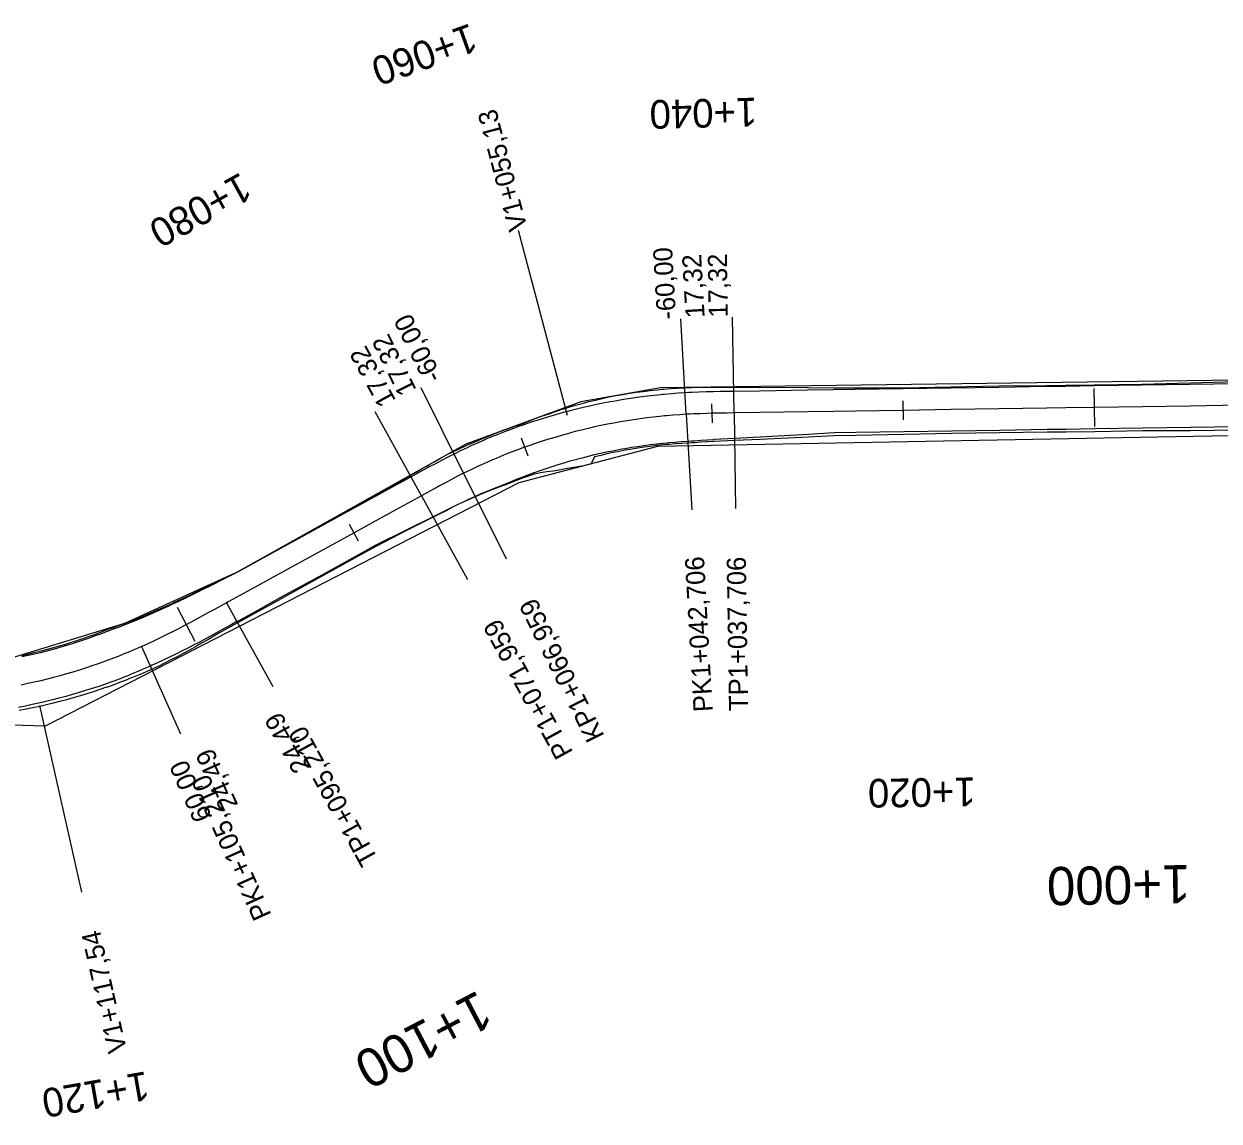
# Model space of a CAD drawing. Extents: x -636600 to -628587, y -1090963 to -1085869.
# Drawn here: x -636379.7 to -636254.7, y -1089355.2 to -1089240.4 of the extents above; entities that cross this region are included whole.
import ezdxf

# ---------------------------------------------------------------- set-up
doc = ezdxf.new("R2010")
doc.units = 0
for name, color, linetype in [('01_PARCELY_NÁVRH_PC', 7, 'Continuous'), ('HEKTOMETRY100', 7, 'Continuous'), ('HEKTOMETRY20', 7, 'Continuous'), ('HL_BODY', 7, 'Continuous'), ('POLOMERY', 7, 'Continuous'), ('situace_osa', 7, 'Continuous'), ('situace_těleso', 7, 'Continuous'), ('situace_vozovka', 7, 'Continuous'), ('VRCHOLY', 7, 'Continuous')]:
    doc.layers.add(name, color=color, linetype=linetype)

msp = doc.modelspace()

# ---------------------------------------------------------------- linework, layer by layer
at = {"layer": '01_PARCELY_NÁVRH_PC'}
for points in [[(-636046.08, -1089241.55), (-636052.43, -1089247.53), (-636058.45, -1089249.99), (-636076.1, -1089249.05), (-636101.19, -1089251.12), (-636119.94, -1089257.15), (-636149.51, -1089269.75), (-636164.92, -1089274.6), (-636179.23, -1089276.71), (-636313.1, -1089278.47), (-636321.43, -1089279.94), (-636333.47, -1089284.37), (-636357.37, -1089297.74), (-636369.17, -1089303.12), (-636380.56, -1089306.6), (-636392.47, -1089307.87), (-636420.66, -1089307.08), (-636427.03, -1089309.31), (-636432.06, -1089313.85), (-636464.01, -1089377.25)], [(-636460.78, -1089385.43), (-636441.55, -1089344.82), (-636428.99, -1089320.48), (-636425.4, -1089316.2), (-636420.46, -1089313.52), (-636409.93, -1089312.88), (-636377.42, -1089313.83), (-636327.88, -1089288.39), (-636313.39, -1089284.59), (-636167.72, -1089281.85), (-636134.7, -1089268.97), (-636128.42, -1089268.6), (-636109.99, -1089261.53), (-636103.49, -1089257.44), (-636084.71, -1089255.07), (-636059.86, -1089256.42), (-636051.66, -1089253.98), (-636046.06, -1089250.73)]]:
    msp.add_lwpolyline(points, dxfattribs=at)
at = {"layer": 'HEKTOMETRY100'}
for points in [[(-636267.68, -1089282.53), (-636267.74, -1089278.53)], [(-636361.76, -1089305.01), (-636363.62, -1089301.47)]]:
    msp.add_lwpolyline(points, dxfattribs=at)
at = {"layer": 'HEKTOMETRY20'}
for points in [[(-636307.68, -1089282.14), (-636307.73, -1089280.14)], [(-636287.69, -1089281.83), (-636287.72, -1089279.83)], [(-636326.96, -1089285.63), (-636327.63, -1089283.74)], [(-636344.67, -1089294.51), (-636345.63, -1089292.76)]]:
    msp.add_lwpolyline(points, dxfattribs=at)
at = {"layer": 'HL_BODY'}
for points in [[(-636310.41, -1089281.24), (-636309.84, -1089291.23)], [(-636305.41, -1089281.1), (-636305.26, -1089291.1)], [(-636333.69, -1089287.41), (-636329.24, -1089296.37)], [(-636338.11, -1089289.76), (-636333.29, -1089298.52)], [(-636358.48, -1089300.96), (-636353.66, -1089309.73)], [(-636367.37, -1089305.53), (-636363.3, -1089314.67)]]:
    msp.add_lwpolyline(points, dxfattribs=at)
at = {"layer": 'POLOMERY'}
for points in [[(-636310.41, -1089281.24), (-636310.98, -1089271.26)], [(-636305.41, -1089281.1), (-636305.56, -1089271.1)], [(-636333.69, -1089287.41), (-636338.14, -1089278.46)], [(-636338.11, -1089289.76), (-636342.93, -1089281)], [(-636358.48, -1089300.96), (-636353.66, -1089309.73)], [(-636367.37, -1089305.53), (-636363.3, -1089314.67)]]:
    msp.add_lwpolyline(points, dxfattribs=at)
at = {"layer": 'situace_osa'}
msp.add_lwpolyline([(-636252.71, -1089280.3), (-636257.71, -1089280.38), (-636262.71, -1089280.45), (-636267.71, -1089280.53), (-636270.71, -1089280.57), (-636272.71, -1089280.6), (-636277.71, -1089280.68), (-636282.71, -1089280.75), (-636287.71, -1089280.83), (-636292.71, -1089280.91), (-636294.99, -1089280.94), (-636297.71, -1089280.98), (-636302.7, -1089281.06), (-636305.41, -1089281.1), (-636306.12, -1089281.11), (-636306.84, -1089281.12), (-636307.55, -1089281.14), (-636307.7, -1089281.14), (-636308.27, -1089281.16), (-636308.98, -1089281.18), (-636309.69, -1089281.21), (-636309.99, -1089281.22), (-636310.41, -1089281.24), (-636311.1, -1089281.29), (-636311.79, -1089281.34), (-636312.48, -1089281.4), (-636312.69, -1089281.42), (-636313.17, -1089281.47), (-636313.86, -1089281.54), (-636314.55, -1089281.62), (-636315.23, -1089281.72), (-636315.92, -1089281.81), (-636316.6, -1089281.92), (-636317.29, -1089282.04), (-636317.65, -1089282.1), (-636317.97, -1089282.16), (-636318.65, -1089282.29), (-636319.33, -1089282.43), (-636320.01, -1089282.57), (-636320.68, -1089282.73), (-636321.36, -1089282.89), (-636322.03, -1089283.06), (-636322.52, -1089283.19), (-636322.7, -1089283.24), (-636323.37, -1089283.42), (-636324.03, -1089283.62), (-636324.69, -1089283.82), (-636325.36, -1089284.02), (-636326.01, -1089284.24), (-636326.67, -1089284.46), (-636327.3, -1089284.68), (-636327.32, -1089284.69), (-636327.97, -1089284.93), (-636328.62, -1089285.18), (-636329.27, -1089285.43), (-636329.91, -1089285.69), (-636330.55, -1089285.96), (-636330.67, -1089286.01), (-636331.18, -1089286.24), (-636331.82, -1089286.52), (-636331.92, -1089286.57), (-636332.45, -1089286.81), (-636333.07, -1089287.11), (-636333.69, -1089287.41), (-636334.33, -1089287.73), (-636334.97, -1089288.06), (-636335.6, -1089288.4), (-636336.23, -1089288.73), (-636336.39, -1089288.82), (-636336.85, -1089289.07), (-636337.48, -1089289.42), (-636338.11, -1089289.76), (-636340.77, -1089291.23), (-636343.95, -1089292.97), (-636345.15, -1089293.63), (-636349.53, -1089296.04), (-636353.92, -1089298.45), (-636356.27, -1089299.75), (-636358.3, -1089300.86), (-636358.48, -1089300.96), (-636359.11, -1089301.31), (-636359.73, -1089301.65), (-636360.36, -1089301.99), (-636360.99, -1089302.33), (-636361.62, -1089302.67), (-636362.25, -1089303.01), (-636362.69, -1089303.24), (-636362.88, -1089303.34), (-636363.51, -1089303.67), (-636364.15, -1089304), (-636364.79, -1089304.32), (-636365.43, -1089304.63), (-636366.07, -1089304.94), (-636366.72, -1089305.24), (-636367.18, -1089305.45), (-636367.37, -1089305.53), (-636368.01, -1089305.81), (-636368.65, -1089306.09), (-636369.3, -1089306.35), (-636369.65, -1089306.5), (-636369.94, -1089306.61), (-636370.59, -1089306.86), (-636371.25, -1089307.1), (-636371.82, -1089307.31), (-636371.9, -1089307.34), (-636372.56, -1089307.57), (-636373.23, -1089307.79), (-636373.89, -1089308), (-636374.56, -1089308.2), (-636375.23, -1089308.4), (-636375.9, -1089308.59), (-636376.57, -1089308.77), (-636376.6, -1089308.78), (-636377.25, -1089308.94), (-636377.92, -1089309.11), (-636378.6, -1089309.26), (-636379.28, -1089309.41), (-636379.97, -1089309.56)], dxfattribs=at)
at = {"layer": 'situace_těleso'}
for points in [[(-636379.91, -1089306.47), (-636379.27, -1089306.32), (-636378.62, -1089306.17), (-636377.98, -1089306.01), (-636377.36, -1089305.85), (-636377.34, -1089305.85), (-636376.7, -1089305.67), (-636376.06, -1089305.49), (-636375.43, -1089305.31), (-636374.79, -1089305.11), (-636374.16, -1089304.91), (-636373.53, -1089304.7), (-636372.91, -1089304.49), (-636372.83, -1089304.46), (-636372.28, -1089304.27), (-636371.66, -1089304.04), (-636371.04, -1089303.8), (-636370.76, -1089303.69), (-636370.42, -1089303.57), (-636369.8, -1089303.35), (-636369.17, -1089303.12), (-636368.55, -1089302.89), (-636368.36, -1089302.82), (-636367.92, -1089302.64), (-636367.28, -1089302.38), (-636366.65, -1089302.12), (-636366.01, -1089301.85), (-636365.38, -1089301.57), (-636364.74, -1089301.28), (-636364.11, -1089300.99), (-636363.92, -1089300.91), (-636363.47, -1089300.7), (-636362.84, -1089300.39), (-636362.2, -1089300.09), (-636361.57, -1089299.78), (-636360.93, -1089299.47), (-636360.29, -1089299.16), (-636359.64, -1089298.85), (-636359.46, -1089298.75), (-636357.37, -1089297.74), (-636355.02, -1089296.44), (-636350.64, -1089294.03), (-636346.27, -1089291.61), (-636345.07, -1089290.94), (-636341.9, -1089289.17), (-636339.27, -1089287.65), (-636338.65, -1089287.29), (-636338.02, -1089286.93), (-636337.56, -1089286.66), (-636337.4, -1089286.57), (-636336.76, -1089286.21), (-636336.12, -1089285.85), (-636335.47, -1089285.5), (-636334.81, -1089285.16), (-636334.16, -1089284.85), (-636333.51, -1089284.55), (-636332.96, -1089284.3), (-636332.85, -1089284.25), (-636332.18, -1089283.97), (-636331.64, -1089283.74), (-636331.52, -1089283.69), (-636330.85, -1089283.42), (-636330.18, -1089283.16), (-636329.5, -1089282.91), (-636328.82, -1089282.67), (-636328.14, -1089282.43), (-636328.11, -1089282.42), (-636327.46, -1089282.19), (-636326.79, -1089281.92), (-636326.11, -1089281.66), (-636325.44, -1089281.41), (-636324.75, -1089281.18), (-636324.07, -1089280.94), (-636323.38, -1089280.72), (-636323.2, -1089280.67), (-636322.69, -1089280.51), (-636321.99, -1089280.3), (-636321.3, -1089280.11), (-636320.6, -1089279.92), (-636319.89, -1089279.75), (-636319.19, -1089279.58), (-636318.48, -1089279.43), (-636318.14, -1089279.36), (-636317.77, -1089279.29), (-636317.05, -1089279.17), (-636316.34, -1089279.05), (-636315.62, -1089278.94), (-636314.9, -1089278.85), (-636314.18, -1089278.76), (-636313.46, -1089278.68), (-636312.96, -1089278.63), (-636312.74, -1089278.61), (-636312.01, -1089278.56), (-636311.29, -1089278.51), (-636310.57, -1089278.47), (-636310.13, -1089278.45), (-636309.82, -1089278.44), (-636309.08, -1089278.42), (-636308.35, -1089278.41), (-636307.77, -1089278.4), (-636307.62, -1089278.4), (-636306.89, -1089278.39), (-636306.17, -1089278.39), (-636305.45, -1089278.4), (-636302.74, -1089278.41), (-636297.74, -1089278.44), (-636295.03, -1089278.46), (-636292.74, -1089278.46), (-636287.74, -1089278.47), (-636282.74, -1089278.36), (-636277.74, -1089278.26), (-636272.74, -1089278.22), (-636270.74, -1089278.2), (-636267.74, -1089278.17), (-636262.74, -1089278.1), (-636257.75, -1089277.96), (-636252.75, -1089277.8)], [(-636252.67, -1089282.92), (-636257.67, -1089282.96), (-636262.67, -1089282.99), (-636267.67, -1089283.07), (-636270.67, -1089283.11), (-636272.67, -1089283.13), (-636277.67, -1089283.17), (-636282.67, -1089283.24), (-636287.67, -1089283.35), (-636292.67, -1089283.45), (-636294.96, -1089283.49), (-636297.66, -1089283.65), (-636302.66, -1089283.87), (-636305.37, -1089283.99), (-636306.08, -1089284.02), (-636306.78, -1089284.05), (-636307.49, -1089284.09), (-636307.63, -1089284.09), (-636308.18, -1089284.13), (-636308.87, -1089284.17), (-636309.56, -1089284.22), (-636309.84, -1089284.24), (-636310.24, -1089284.26), (-636310.89, -1089284.3), (-636311.55, -1089284.34), (-636312.21, -1089284.39), (-636312.41, -1089284.41), (-636312.86, -1089284.45), (-636313.52, -1089284.52), (-636314.17, -1089284.6), (-636314.82, -1089284.69), (-636315.47, -1089284.78), (-636316.12, -1089284.89), (-636316.77, -1089285), (-636317.11, -1089285.06), (-636317.42, -1089285.12), (-636318.06, -1089285.25), (-636318.71, -1089285.39), (-636319.35, -1089285.54), (-636319.99, -1089285.7), (-636320.37, -1089286.42), (-636321.38, -1089286.69), (-636321.58, -1089286.71), (-636321.75, -1089286.74), (-636322.4, -1089286.84), (-636323.04, -1089286.95), (-636323.69, -1089287.08), (-636324.34, -1089287.18), (-636325, -1089287.26), (-636325.66, -1089287.36), (-636326.28, -1089287.5), (-636326.31, -1089287.51), (-636326.93, -1089287.72), (-636327.55, -1089287.94), (-636328.17, -1089288.17), (-636328.79, -1089288.41), (-636329.4, -1089288.65), (-636329.51, -1089288.7), (-636330.02, -1089288.88), (-636330.64, -1089289.12), (-636330.74, -1089289.16), (-636331.25, -1089289.36), (-636331.86, -1089289.61), (-636332.47, -1089289.87), (-636333.1, -1089290.14), (-636333.73, -1089290.42), (-636334.36, -1089290.73), (-636334.98, -1089291.04), (-636335.14, -1089291.13), (-636335.6, -1089291.37), (-636336.24, -1089291.69), (-636336.87, -1089292.01), (-636339.59, -1089293.38), (-636342.82, -1089295.02), (-636344.02, -1089295.69), (-636348.39, -1089298.12), (-636352.76, -1089300.55), (-636355.12, -1089301.84), (-636357.14, -1089302.96), (-636357.33, -1089303.06), (-636357.96, -1089303.4), (-636358.58, -1089303.75), (-636359.21, -1089304.1), (-636359.83, -1089304.46), (-636360.46, -1089304.83), (-636361.09, -1089305.19), (-636361.54, -1089305.44), (-636361.73, -1089305.55), (-636362.36, -1089305.9), (-636363.01, -1089306.25), (-636363.66, -1089306.6), (-636364.31, -1089306.94), (-636364.97, -1089307.28), (-636365.63, -1089307.61), (-636366.11, -1089307.83), (-636366.31, -1089307.92), (-636366.97, -1089308.21), (-636367.64, -1089308.5), (-636368.32, -1089308.77), (-636368.69, -1089308.92), (-636368.99, -1089309.04), (-636369.67, -1089309.3), (-636370.35, -1089309.56), (-636370.95, -1089309.77), (-636371.04, -1089309.8), (-636371.73, -1089310.04), (-636372.42, -1089310.27), (-636373.11, -1089310.49), (-636373.81, -1089310.7), (-636374.51, -1089310.9), (-636375.21, -1089311.1), (-636375.91, -1089311.29), (-636375.94, -1089311.29), (-636376.61, -1089311.47), (-636377.32, -1089311.64), (-636378.03, -1089311.8), (-636378.74, -1089311.96), (-636379.45, -1089312.1), (-636380.17, -1089312.24)]]:
    msp.add_lwpolyline(points, dxfattribs=at)
at = {"layer": 'situace_vozovka'}
for points in [[(-636252.74, -1089278.05), (-636257.74, -1089278.13), (-636262.74, -1089278.2), (-636267.74, -1089278.28), (-636270.74, -1089278.32), (-636272.74, -1089278.35), (-636277.74, -1089278.43), (-636282.74, -1089278.5), (-636287.74, -1089278.58), (-636292.74, -1089278.66), (-636295.03, -1089278.69), (-636297.74, -1089278.73), (-636302.74, -1089278.81), (-636305.44, -1089278.85), (-636306.16, -1089278.86), (-636306.88, -1089278.87), (-636307.6, -1089278.89), (-636307.76, -1089278.89), (-636308.33, -1089278.91), (-636309.06, -1089278.93), (-636309.8, -1089278.96), (-636310.1, -1089278.97), (-636310.54, -1089279), (-636311.25, -1089279.04), (-636311.97, -1089279.1), (-636312.69, -1089279.16), (-636312.91, -1089279.18), (-636313.4, -1089279.23), (-636314.12, -1089279.31), (-636314.83, -1089279.39), (-636315.54, -1089279.49), (-636316.25, -1089279.59), (-636316.96, -1089279.7), (-636317.67, -1089279.82), (-636318.05, -1089279.89), (-636318.38, -1089279.95), (-636319.09, -1089280.08), (-636319.79, -1089280.23), (-636320.49, -1089280.38), (-636321.2, -1089280.54), (-636321.89, -1089280.71), (-636322.59, -1089280.88), (-636323.11, -1089281.02), (-636323.29, -1089281.07), (-636323.98, -1089281.26), (-636324.67, -1089281.46), (-636325.36, -1089281.67), (-636326.04, -1089281.88), (-636326.73, -1089282.11), (-636327.41, -1089282.34), (-636328.06, -1089282.57), (-636328.09, -1089282.58), (-636328.76, -1089282.82), (-636329.43, -1089283.08), (-636330.1, -1089283.34), (-636330.77, -1089283.61), (-636331.43, -1089283.89), (-636331.56, -1089283.95), (-636332.09, -1089284.18), (-636332.75, -1089284.47), (-636332.86, -1089284.52), (-636333.4, -1089284.77), (-636334.05, -1089285.08), (-636334.69, -1089285.4), (-636335.35, -1089285.73), (-636336.01, -1089286.07), (-636336.65, -1089286.41), (-636337.3, -1089286.75), (-636337.46, -1089286.84), (-636337.93, -1089287.1), (-636338.56, -1089287.44), (-636339.19, -1089287.79), (-636341.86, -1089289.25), (-636345.03, -1089291), (-636346.24, -1089291.66), (-636350.62, -1089294.07), (-636355, -1089296.48), (-636357.35, -1089297.77), (-636359.43, -1089298.81), (-636359.61, -1089298.9), (-636360.25, -1089299.22), (-636360.89, -1089299.54), (-636361.53, -1089299.85), (-636362.16, -1089300.17), (-636362.79, -1089300.47), (-636363.43, -1089300.78), (-636363.88, -1089300.99), (-636364.06, -1089301.08), (-636364.69, -1089301.38), (-636365.33, -1089301.67), (-636365.96, -1089301.95), (-636366.59, -1089302.23), (-636367.22, -1089302.5), (-636367.86, -1089302.77), (-636368.31, -1089302.95), (-636368.49, -1089303.02), (-636369.11, -1089303.26), (-636369.73, -1089303.5), (-636370.36, -1089303.73), (-636370.7, -1089303.85), (-636370.98, -1089303.96), (-636371.6, -1089304.19), (-636372.22, -1089304.43), (-636372.77, -1089304.62), (-636372.85, -1089304.65), (-636373.48, -1089304.87), (-636374.11, -1089305.08), (-636374.74, -1089305.28), (-636375.38, -1089305.47), (-636376.01, -1089305.66), (-636376.65, -1089305.84), (-636377.29, -1089306.01), (-636377.32, -1089306.02), (-636377.94, -1089306.18), (-636378.58, -1089306.33), (-636379.23, -1089306.48), (-636379.88, -1089306.63)], [(-636252.68, -1089282.55), (-636257.68, -1089282.62), (-636262.68, -1089282.7), (-636267.67, -1089282.78), (-636270.67, -1089282.82), (-636272.67, -1089282.85), (-636277.67, -1089282.93), (-636282.67, -1089283), (-636287.67, -1089283.08), (-636292.67, -1089283.16), (-636294.96, -1089283.19), (-636297.67, -1089283.34), (-636302.67, -1089283.62), (-636305.37, -1089283.77), (-636306.08, -1089283.8), (-636306.79, -1089283.85), (-636307.49, -1089283.89), (-636307.64, -1089283.9), (-636308.19, -1089283.94), (-636308.88, -1089283.99), (-636309.56, -1089284.04), (-636309.85, -1089284.07), (-636310.25, -1089284.09), (-636310.9, -1089284.13), (-636311.56, -1089284.18), (-636312.22, -1089284.24), (-636312.42, -1089284.26), (-636312.88, -1089284.3), (-636313.53, -1089284.37), (-636314.19, -1089284.45), (-636314.84, -1089284.54), (-636315.5, -1089284.63), (-636316.15, -1089284.73), (-636316.8, -1089284.84), (-636317.14, -1089284.9), (-636317.45, -1089284.96), (-636318.1, -1089285.09), (-636318.74, -1089285.22), (-636319.39, -1089285.36), (-636320.03, -1089285.5), (-636320.67, -1089285.66), (-636321.31, -1089285.82), (-636321.79, -1089285.94), (-636321.95, -1089285.99), (-636322.59, -1089286.16), (-636323.22, -1089286.35), (-636323.85, -1089286.54), (-636324.48, -1089286.74), (-636325.11, -1089286.94), (-636325.74, -1089287.16), (-636326.33, -1089287.37), (-636326.36, -1089287.38), (-636326.98, -1089287.6), (-636327.59, -1089287.84), (-636328.21, -1089288.08), (-636328.82, -1089288.33), (-636329.43, -1089288.58), (-636329.54, -1089288.63), (-636330.04, -1089288.82), (-636330.66, -1089289.07), (-636330.76, -1089289.11), (-636331.27, -1089289.32), (-636331.88, -1089289.58), (-636332.48, -1089289.85), (-636333.11, -1089290.13), (-636333.73, -1089290.42), (-636334.36, -1089290.72), (-636334.99, -1089291.02), (-636335.15, -1089291.1), (-636335.62, -1089291.33), (-636336.26, -1089291.65), (-636336.89, -1089291.97), (-636339.62, -1089293.32), (-636342.86, -1089294.94), (-636344.07, -1089295.61), (-636348.45, -1089298.02), (-636352.83, -1089300.42), (-636355.18, -1089301.72), (-636357.21, -1089302.83), (-636357.4, -1089302.93), (-636358.02, -1089303.28), (-636358.65, -1089303.62), (-636359.28, -1089303.97), (-636359.92, -1089304.31), (-636360.55, -1089304.66), (-636361.19, -1089305), (-636361.65, -1089305.24), (-636361.84, -1089305.34), (-636362.48, -1089305.67), (-636363.13, -1089306), (-636363.79, -1089306.33), (-636364.45, -1089306.65), (-636365.11, -1089306.97), (-636365.78, -1089307.28), (-636366.26, -1089307.5), (-636366.45, -1089307.59), (-636367.12, -1089307.88), (-636367.78, -1089308.16), (-636368.45, -1089308.44), (-636368.82, -1089308.59), (-636369.12, -1089308.71), (-636369.8, -1089308.97), (-636370.48, -1089309.22), (-636371.07, -1089309.43), (-636371.16, -1089309.46), (-636371.84, -1089309.7), (-636372.53, -1089309.93), (-636373.22, -1089310.15), (-636373.91, -1089310.36), (-636374.6, -1089310.56), (-636375.3, -1089310.76), (-636376, -1089310.94), (-636376.03, -1089310.95), (-636376.7, -1089311.12), (-636377.4, -1089311.3), (-636378.11, -1089311.46), (-636378.81, -1089311.61), (-636379.52, -1089311.76), (-636380.23, -1089311.9)]]:
    msp.add_lwpolyline(points, dxfattribs=at)
at = {"layer": 'VRCHOLY'}
for points in [[(-636322.84, -1089281.36), (-636327.96, -1089262.03)], [(-636378.05, -1089311.72), (-636373.65, -1089331.23)]]:
    msp.add_lwpolyline(points, dxfattribs=at)

# ---------------------------------------------------------------- texts
at = {"layer": 'HEKTOMETRY100'}
for s, rotation, p in [('1+000', 180.8694, (-636257.71, -1089328.38)), ('1+100', 207.709, (-636332.16, -1089341.43))]:
    msp.add_text(s, height=4, rotation=rotation, dxfattribs=at).set_placement(p)
at = {"layer": 'HEKTOMETRY20'}
for s, rotation, p in [('1+060', 199.7714, (-636332.99, -1089240.31)), ('1+040', 181.372, (-636303.02, -1089248.12)), ('1+080', 208.8046, (-636356.99, -1089255.87)), ('1+020', 180.8694, (-636280.17, -1089319.22)), ('1+120', 189.9063, (-636366.88, -1089349.95))]:
    msp.add_text(s, height=3, rotation=rotation, dxfattribs=at).set_placement(p)
at = {"layer": 'HL_BODY'}
for s, rotation, p in [('PK1+042,706', 93.2567, (-636307.64, -1089312.32)), ('TP1+037,706', 90.8694, (-636303.94, -1089312.26)), ('KP1+066,959', 116.4173, (-636318.93, -1089314.89)), ('PT1+071,959', 118.8046, (-636322.21, -1089316.6)), ('TP1+095,210', 118.8046, (-636342.58, -1089327.8)), ('PK1+105,210', 114.0299, (-636353.76, -1089333.61))]:
    msp.add_text(s, height=2, rotation=rotation, dxfattribs=at).set_placement(p)
at = {"layer": 'POLOMERY'}
for s, rotation, p in [('-60,00', 93.2567, (-636311.47, -1089271.29)), ('17,32', 93.2567, (-636308.48, -1089271.12)), ('17,32', 90.8694, (-636306.06, -1089271.11)), ('-60,00', 116.4173, (-636335.9, -1089277.34)), ('17,32', 116.4173, (-636338.59, -1089278.68)), ('17,32', 118.8046, (-636340.73, -1089279.79)), ('24,49', 118.8046, (-636349.63, -1089318.09)), ('24,49', 114.0299, (-636357.24, -1089322.12)), ('60,00', 114.0299, (-636359.98, -1089323.34))]:
    msp.add_text(s, height=2, rotation=rotation, dxfattribs=at).set_placement(p)
at = {"layer": 'VRCHOLY'}
for s, rotation, p in [('V1+055,13', 104.837, (-636326.99, -1089261.77)), ('V1+117,54', 102.7114, (-636368.88, -1089347.8))]:
    msp.add_text(s, height=2, rotation=rotation, dxfattribs=at).set_placement(p)

doc.saveas('drawing.dxf')
